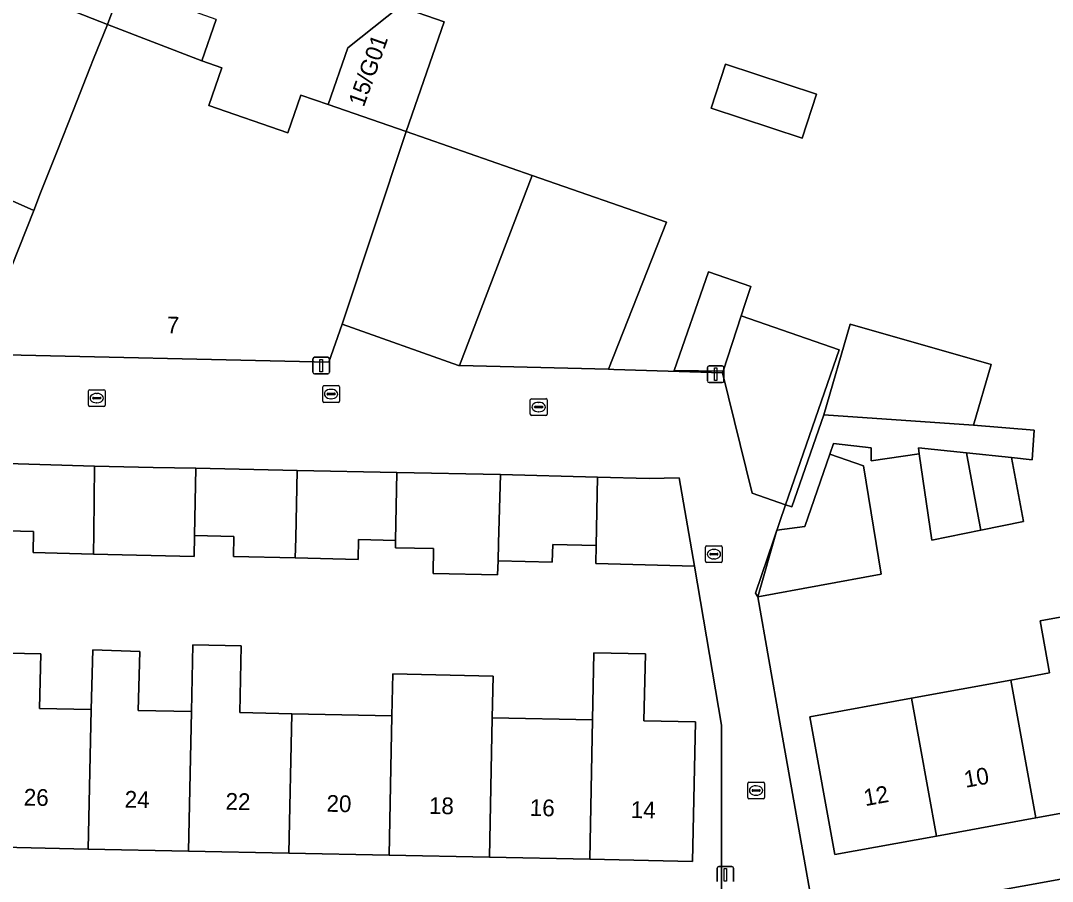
# Model space of a CAD drawing. Extents: x 160023 to 161302, y 384750 to 385707.
# Drawn here: x 160677 to 160738.7, y 385145.3 to 385196.7 of the extents above; entities that cross this region are included whole.
import ezdxf

# ---------------------------------------------------------------- set-up
doc = ezdxf.new("R2010")
doc.units = 0
for name, color, linetype in [('IMGEO_Erf', 7, 'Continuous'), ('IMGEO_Kolk', 7, 'Continuous'), ('IMGEO_Lichtmast', 7, 'Continuous'), ('IMGEO_Muur', 7, 'Continuous'), ('IMGEO_Pand', 7, 'Continuous'), ('IMGEO_Pand_nummerreeks', 7, 'Continuous'), ('IMGEO_Rijbaan_lokaal_open', 7, 'Continuous'), ('IMGEO_Rioolput', 7, 'Continuous'), ('IMGEO_Voetpad_open', 7, 'Continuous')]:
    doc.layers.add(name, color=color, linetype=linetype)

msp = doc.modelspace()

# ---------------------------------------------------------------- linework, layer by layer
at = {"layer": 'IMGEO_Erf'}
for points in [[(160675.944, 385198.942), (160682.196, 385196.482), (160683.078, 385198.901)], [(160688.685, 385196.776), (160687.829, 385194.31), (160689.029, 385193.894), (160688.245, 385191.636), (160692.968, 385189.996), (160693.752, 385192.254), (160695.377, 385191.69), (160696.557, 385195.089), (160699.671, 385197.557), (160702.315, 385196.639), (160700.036, 385190.073), (160707.568, 385187.459), (160715.606, 385184.669), (160712.135, 385175.869), (160712.46, 385175.861), (160718.95, 385175.65), (160718.987, 385175.762), (160716.069, 385175.796), (160718.115, 385181.688), (160720.638, 385180.813), (160720.306, 385179.797), (160720.066, 385179.064), (160725.93, 385177.028), (160722.718, 385167.776), (160723.082, 385167.638), (160725.011, 385173.151), (160726.573, 385178.574), (160735, 385176.148), (160733.958, 385172.526), (160737.566, 385172.225), (160737.463, 385170.465), (160736.217, 385170.596), (160736.94, 385166.773), (160734.397, 385166.251), (160731.465, 385165.65), (160730.711, 385170.82), (160727.829, 385170.4), (160727.829, 385171.18), (160725.58, 385171.429), (160725.361, 385170.798), (160727.369, 385170.102), (160728.436, 385163.613), (160721.056, 385162.269), (160722.382, 385154.769), (160724.483, 385142.891)], [(160718.889, 385142.48), (160718.898, 385154.595), (160717.267, 385164.106), (160711.374, 385164.256), (160711.396, 385165.326), (160708.799, 385165.392), (160708.777, 385164.347), (160705.532, 385164.429), (160705.502, 385163.583), (160701.652, 385163.662), (160701.68, 385165.156), (160699.4, 385165.2), (160699.409, 385165.631), (160697.202, 385165.687), (160697.171, 385164.494), (160693.411, 385164.59), (160689.713, 385164.685), (160689.743, 385165.876), (160687.399, 385165.936), (160687.376, 385164.67), (160681.364, 385164.824), (160677.744, 385164.916), (160677.776, 385166.18), (160675.436, 385166.24)], [(160675.286, 385158.93), (160678.2, 385158.87), (160678.133, 385155.591), (160681.213, 385155.528), (160681.321, 385159.09), (160684.123, 385159.005), (160684.016, 385155.47), (160687.208, 385155.405), (160687.29, 385159.404), (160690.179, 385159.345), (160690.098, 385155.346), (160693.201, 385155.282), (160699.194, 385155.159), (160699.245, 385157.658), (160705.239, 385157.535), (160705.188, 385155.036), (160711.182, 385154.913), (160711.265, 385158.93), (160714.338, 385158.869), (160714.255, 385154.85), (160717.325, 385154.787), (160717.154, 385146.454), (160711.011, 385146.58), (160705.017, 385146.703), (160699.023, 385146.826), (160693.03, 385146.949), (160687.036, 385147.072), (160681.042, 385147.195), (160675.048, 385147.318)], [(160728.737, 385143.493), (160765.086, 385150.086)]]:
    msp.add_lwpolyline(points, dxfattribs=at)
for points in [[(160719.129, 385194.096), (160724.572, 385192.306), (160723.712, 385189.691), (160718.269, 385191.481)], [(160747.506, 385162.152), (160748.034, 385159.462), (160754.111, 385160.574), (160755.618, 385152.338), (160749.54, 385151.226), (160743.609, 385150.141), (160737.678, 385149.056), (160731.747, 385147.971), (160725.669, 385146.859), (160724.162, 385155.095), (160730.241, 385156.207), (160736.172, 385157.292), (160738.497, 385157.717), (160737.926, 385160.836), (160741.533, 385161.495), (160741.61, 385161.075)]]:
    msp.add_lwpolyline(points, close=True, dxfattribs=at)
at = {"layer": 'IMGEO_Kolk'}
for p, q in [((160681.051, 385173.72), (160681.051, 385174.572)), ((160681.126, 385174.646), (160681.978, 385174.646)), ((160681.539, 385174.426), (160681.564, 385174.426)), ((160682.052, 385174.572), (160682.052, 385173.72)), ((160681.31, 385174.14), (160681.31, 385174.152)), ((160681.748, 385174.103), (160681.35, 385174.103)), ((160681.353, 385174.189), (160681.751, 385174.189)), ((160681.562, 385173.866), (160681.537, 385173.866)), ((160681.794, 385174.152), (160681.794, 385174.14)), ((160707.461, 385173.186), (160707.461, 385174.038)), ((160707.536, 385174.112), (160708.388, 385174.112)), ((160707.949, 385173.892), (160707.974, 385173.892)), ((160708.462, 385174.038), (160708.462, 385173.186)), ((160681.978, 385173.646), (160681.126, 385173.646)), ((160707.72, 385173.606), (160707.72, 385173.618)), ((160708.158, 385173.569), (160707.76, 385173.569)), ((160707.763, 385173.655), (160708.161, 385173.655)), ((160707.972, 385173.332), (160707.947, 385173.332)), ((160708.204, 385173.618), (160708.204, 385173.606)), ((160708.388, 385173.112), (160707.536, 385173.112)), ((160717.934, 385164.392), (160717.934, 385165.244)), ((160718.009, 385165.318), (160718.861, 385165.318)), ((160718.935, 385165.244), (160718.935, 385164.392)), ((160718.193, 385164.812), (160718.193, 385164.824)), ((160718.631, 385164.775), (160718.233, 385164.775)), ((160718.236, 385164.861), (160718.634, 385164.861)), ((160718.422, 385165.098), (160718.447, 385165.098)), ((160718.677, 385164.824), (160718.677, 385164.812)), ((160718.861, 385164.318), (160718.009, 385164.318)), ((160718.445, 385164.538), (160718.42, 385164.538)), ((160720.454, 385150.265), (160720.454, 385151.117)), ((160720.529, 385151.191), (160721.381, 385151.191)), ((160721.455, 385151.117), (160721.455, 385150.265)), ((160720.713, 385150.685), (160720.713, 385150.697)), ((160721.151, 385150.648), (160720.753, 385150.648)), ((160720.756, 385150.734), (160721.154, 385150.734)), ((160720.965, 385150.411), (160720.94, 385150.411)), ((160720.942, 385150.971), (160720.967, 385150.971)), ((160721.197, 385150.697), (160721.197, 385150.685)), ((160721.381, 385150.191), (160720.529, 385150.191))]:
    msp.add_line(p, q, dxfattribs=at)
for points in [[(160681.051, 385173.72), (160681.051, 385174.572)], [(160681.126, 385174.646), (160681.978, 385174.646)], [(160682.052, 385174.572), (160682.052, 385173.72)], [(160707.461, 385173.186), (160707.461, 385174.038)], [(160707.536, 385174.112), (160708.388, 385174.112)], [(160708.462, 385174.038), (160708.462, 385173.186)], [(160681.978, 385173.646), (160681.126, 385173.646)], [(160708.388, 385173.112), (160707.536, 385173.112)], [(160717.934, 385164.392), (160717.934, 385165.244)], [(160718.009, 385165.318), (160718.861, 385165.318)], [(160718.935, 385165.244), (160718.935, 385164.392)], [(160718.861, 385164.318), (160718.009, 385164.318)], [(160720.454, 385150.265), (160720.454, 385151.117)], [(160720.529, 385151.191), (160721.381, 385151.191)], [(160721.455, 385151.117), (160721.455, 385150.265)], [(160721.381, 385150.191), (160720.529, 385150.191)]]:
    msp.add_lwpolyline(points, dxfattribs=at)
for centre, radius, start, end in [((160681.128, 385174.57), 0.0765, 91.55205, 178.44795), ((160681.128, 385174.57), 0.0765, 91.55205, 178.44795), ((160681.976, 385174.57), 0.0765, 1.55205, 88.44795), ((160681.976, 385174.57), 0.0765, 1.55205, 88.44795), ((160681.35, 385174.149), 0.0403, 85.87752, 175.75265), ((160681.347, 385174.139), 0.0366, 178.93798, 274.71019), ((160681.751, 385174.146), 0.043, 264.86636, 352.45326), ((160681.755, 385174.151), 0.0386, 1.73085, 96.63898), ((160707.538, 385174.036), 0.0765, 91.55205, 178.44795), ((160707.538, 385174.036), 0.0765, 91.55205, 178.44795), ((160708.386, 385174.036), 0.0765, 1.55205, 88.44795), ((160708.386, 385174.036), 0.0765, 1.55205, 88.44795), ((160681.128, 385173.722), 0.0765, 181.55205, 268.44795), ((160681.128, 385173.722), 0.0765, 181.55205, 268.44795), ((160681.976, 385173.722), 0.0765, 271.55205, 358.44795), ((160681.976, 385173.722), 0.0765, 271.55205, 358.44795), ((160707.538, 385173.188), 0.0765, 181.55205, 268.44795), ((160707.538, 385173.188), 0.0765, 181.55205, 268.44795), ((160707.76, 385173.615), 0.0403, 85.87752, 175.75265), ((160707.757, 385173.605), 0.0366, 178.93798, 274.71019), ((160708.161, 385173.612), 0.043, 264.86636, 352.45326), ((160708.165, 385173.617), 0.0386, 1.73085, 96.63898), ((160708.386, 385173.188), 0.0765, 271.55205, 358.44795), ((160708.386, 385173.188), 0.0765, 271.55205, 358.44795), ((160718.011, 385165.242), 0.0765, 91.55205, 178.44795), ((160718.011, 385165.242), 0.0765, 91.55205, 178.44795), ((160718.859, 385165.242), 0.0765, 1.55205, 88.44795), ((160718.859, 385165.242), 0.0765, 1.55205, 88.44795), ((160718.233, 385164.821), 0.0403, 85.87752, 175.75265), ((160718.23, 385164.811), 0.0366, 178.93798, 274.71019), ((160718.634, 385164.818), 0.043, 264.86636, 352.45326), ((160718.638, 385164.823), 0.0386, 1.73085, 96.63898), ((160718.011, 385164.394), 0.0765, 181.55205, 268.44795), ((160718.011, 385164.394), 0.0765, 181.55205, 268.44795), ((160718.859, 385164.394), 0.0765, 271.55205, 358.44795), ((160718.859, 385164.394), 0.0765, 271.55205, 358.44795), ((160720.531, 385151.115), 0.0765, 91.55205, 178.44795), ((160720.531, 385151.115), 0.0765, 91.55205, 178.44795), ((160721.379, 385151.115), 0.0765, 1.55205, 88.44795), ((160721.379, 385151.115), 0.0765, 1.55205, 88.44795), ((160720.753, 385150.694), 0.0403, 85.87752, 175.75265), ((160720.75, 385150.684), 0.0366, 178.93798, 274.71019), ((160721.154, 385150.691), 0.043, 264.86636, 352.45326), ((160721.158, 385150.696), 0.0386, 1.73085, 96.63898), ((160720.531, 385150.267), 0.0765, 181.55205, 268.44795), ((160720.531, 385150.267), 0.0765, 181.55205, 268.44795), ((160721.379, 385150.267), 0.0765, 271.55205, 358.44795), ((160721.379, 385150.267), 0.0765, 271.55205, 358.44795)]:
    msp.add_arc(centre, radius, start, end, dxfattribs=at)
for centre, major_axis, ratio, start_param, end_param in [((160681.538, 385174.146), (-0.387, 0.002), 0.722429, 4.712389, 7.853982), ((160681.563, 385174.146), (-0.39, 0.002), 0.717154, 1.570796, 4.712389), ((160707.948, 385173.612), (-0.387, 0.002), 0.722429, 4.712389, 7.853982), ((160707.973, 385173.612), (-0.39, 0.002), 0.717154, 1.570796, 4.712389), ((160718.421, 385164.818), (-0.387, 0.002), 0.722429, 4.712389, 7.853982), ((160718.446, 385164.818), (-0.39, 0.002), 0.717154, 1.570796, 4.712389), ((160720.941, 385150.691), (-0.387, 0.002), 0.722429, 4.712389, 7.853982), ((160720.966, 385150.691), (-0.39, 0.002), 0.717154, 1.570796, 4.712389)]:
    msp.add_ellipse(centre, major_axis=major_axis, ratio=ratio, start_param=start_param, end_param=end_param, dxfattribs=at)
at = {"layer": 'IMGEO_Lichtmast'}
for p, q in [((160694.468, 385175.688), (160694.468, 385176.488)), ((160694.468, 385176.488), (160694.468, 385175.688)), ((160694.568, 385176.588), (160695.358, 385176.588)), ((160695.358, 385176.588), (160694.568, 385176.588)), ((160695.458, 385176.488), (160695.458, 385175.688)), ((160695.458, 385175.688), (160695.458, 385176.488)), ((160718.042, 385175.173), (160718.042, 385175.973)), ((160718.042, 385175.973), (160718.042, 385175.173)), ((160718.142, 385176.073), (160718.932, 385176.073)), ((160718.932, 385176.073), (160718.142, 385176.073)), ((160719.032, 385175.973), (160719.032, 385175.173)), ((160719.032, 385175.173), (160719.032, 385175.973)), ((160695.358, 385175.588), (160694.568, 385175.588)), ((160694.568, 385175.588), (160695.358, 385175.588)), ((160718.932, 385175.073), (160718.142, 385175.073)), ((160718.142, 385175.073), (160718.932, 385175.073)), ((160718.623, 385145.248), (160718.623, 385146.048)), ((160718.623, 385146.048), (160718.623, 385145.248)), ((160718.723, 385146.148), (160719.513, 385146.148)), ((160719.513, 385146.148), (160718.723, 385146.148)), ((160719.613, 385146.048), (160719.613, 385145.248)), ((160719.613, 385145.248), (160719.613, 385146.048))]:
    msp.add_line(p, q, dxfattribs=at)
for points in [[(160694.888, 385176.463), (160695.038, 385176.463), (160695.038, 385175.713), (160694.888, 385175.713), (160694.888, 385176.463)], [(160718.462, 385175.948), (160718.612, 385175.948), (160718.612, 385175.198), (160718.462, 385175.198), (160718.462, 385175.948)], [(160719.043, 385146.023), (160719.193, 385146.023), (160719.193, 385145.273), (160719.043, 385145.273), (160719.043, 385146.023)]]:
    msp.add_lwpolyline(points, dxfattribs=at)
for centre, start, end in [((160694.568, 385176.488), 90, 180), ((160694.568, 385176.488), 90, 180), ((160695.358, 385176.488), 0, 90), ((160695.358, 385176.488), 360, 90), ((160694.568, 385175.688), 180, 270), ((160694.568, 385175.688), 180, 270), ((160695.358, 385175.688), 270, 0), ((160695.358, 385175.688), 270, 0), ((160718.142, 385175.973), 90, 180), ((160718.142, 385175.973), 90, 180), ((160718.932, 385175.973), 0, 90), ((160718.932, 385175.973), 360, 90), ((160718.142, 385175.173), 180, 270), ((160718.142, 385175.173), 180, 270), ((160718.932, 385175.173), 270, 0), ((160718.932, 385175.173), 270, 0), ((160718.723, 385146.048), 90, 180), ((160718.723, 385146.048), 90, 180), ((160719.513, 385146.048), 0, 90), ((160719.513, 385146.048), 360, 90)]:
    msp.add_arc(centre, 0.1, start, end, dxfattribs=at)
at = {"layer": 'IMGEO_Muur'}
for points in [[(160717.267, 385164.106), (160718.898, 385154.595)], [(160722.382, 385154.769), (160721.056, 385162.269)]]:
    msp.add_lwpolyline(points, dxfattribs=at)
at = {"layer": 'IMGEO_Pand'}
for points in [[(160677.78, 385185.358), (160671.591, 385188.101), (160662.781, 385192.006), (160643.973, 385199.849), (160635.235, 385180.452), (160641.919, 385177.539), (160647.233, 385177.429), (160648.681, 385180.523), (160643.244, 385183.062), (160646.814, 385191.059), (160664.646, 385183.32), (160661.919, 385177.047), (160662.043, 385177.044), (160674.39, 385176.769), (160675.696, 385180.078), (160676.453, 385181.996)], [(160680.157, 385191.384), (160681.137, 385193.87), (160681.355, 385194.422), (160682.196, 385196.482), (160675.944, 385198.942), (160675.14, 385197.014), (160671.591, 385188.101), (160677.78, 385185.358), (160678.196, 385186.412), (160679.176, 385188.898)], [(160688.685, 385196.776), (160687.731, 385197.107), (160683.078, 385198.901), (160682.196, 385196.482), (160687.829, 385194.31)], [(160700.036, 385190.073), (160702.315, 385196.639), (160699.671, 385197.557), (160696.557, 385195.089), (160695.377, 385191.69)], [(160700.036, 385190.073), (160695.377, 385191.69), (160693.752, 385192.254), (160692.968, 385189.996), (160688.245, 385191.636), (160689.029, 385193.894), (160687.829, 385194.31), (160682.196, 385196.482), (160681.355, 385194.422), (160681.137, 385193.87), (160680.157, 385191.384), (160679.176, 385188.898), (160678.196, 385186.412), (160677.78, 385185.358), (160676.453, 385181.996), (160675.696, 385180.078), (160674.39, 385176.769), (160695.418, 385176.302), (160696.211, 385178.556)], [(160718.269, 385191.481), (160723.712, 385189.691), (160724.572, 385192.306), (160719.129, 385194.096)], [(160707.568, 385187.459), (160700.036, 385190.073), (160696.211, 385178.556), (160703.16, 385176.091), (160703.235, 385176.089)], [(160715.606, 385184.669), (160707.568, 385187.459), (160703.235, 385176.089), (160712.135, 385175.869)], [(160720.066, 385179.064), (160720.306, 385179.797), (160720.638, 385180.813), (160718.115, 385181.688), (160716.069, 385175.796), (160718.987, 385175.762)], [(160725.93, 385177.028), (160720.066, 385179.064), (160718.987, 385175.762), (160718.95, 385175.65), (160720.728, 385168.467), (160722.718, 385167.776)], [(160726.573, 385178.574), (160725.011, 385173.151), (160733.958, 385172.526), (160735, 385176.148)], [(160725.361, 385170.798), (160723.859, 385166.47), (160722.2, 385166.252), (160721.056, 385162.269), (160728.436, 385163.613), (160727.369, 385170.102)], [(160733.541, 385170.877), (160730.659, 385171.18), (160730.711, 385170.82), (160731.465, 385165.65), (160734.397, 385166.251), (160734.275, 385166.867)], [(160734.397, 385166.251), (160736.94, 385166.773), (160736.217, 385170.596), (160733.541, 385170.877), (160734.275, 385166.867)], [(160681.418, 385170.076), (160675.519, 385170.266), (160675.436, 385166.24), (160677.776, 385166.18), (160677.744, 385164.916), (160681.364, 385164.824), (160681.377, 385166.088)], [(160687.472, 385169.95), (160684.923, 385170.003), (160681.418, 385170.076), (160681.377, 385166.088), (160681.364, 385164.824), (160687.376, 385164.67), (160687.399, 385165.936)], [(160693.529, 385169.823), (160687.472, 385169.95), (160687.399, 385165.936), (160689.743, 385165.876), (160689.713, 385164.685), (160693.411, 385164.59), (160693.438, 385165.782)], [(160699.492, 385169.699), (160693.529, 385169.823), (160693.438, 385165.782), (160693.411, 385164.59), (160697.171, 385164.494), (160697.202, 385165.687), (160699.409, 385165.631)], [(160705.684, 385169.58), (160699.492, 385169.699), (160699.409, 385165.631), (160699.4, 385165.2), (160701.68, 385165.156), (160701.652, 385163.662), (160705.502, 385163.583), (160705.532, 385164.429), (160705.569, 385165.474)], [(160711.48, 385169.418), (160705.684, 385169.58), (160705.569, 385165.474), (160705.532, 385164.429), (160708.777, 385164.347), (160708.799, 385165.392), (160711.396, 385165.326)], [(160711.48, 385169.418), (160711.396, 385165.326), (160711.374, 385164.256), (160717.267, 385164.106), (160716.363, 385169.387), (160714.558, 385169.332)], [(160741.533, 385161.495), (160737.926, 385160.836), (160738.497, 385157.717), (160736.172, 385157.292), (160737.678, 385149.056), (160743.609, 385150.141), (160741.61, 385161.075)], [(160684.016, 385155.47), (160684.123, 385159.005), (160681.321, 385159.09), (160681.213, 385155.528), (160681.042, 385147.195), (160687.036, 385147.072), (160687.208, 385155.405)], [(160687.208, 385155.405), (160687.036, 385147.072), (160693.03, 385146.949), (160693.201, 385155.282), (160690.098, 385155.346), (160690.179, 385159.345), (160687.29, 385159.404)], [(160681.213, 385155.528), (160678.133, 385155.591), (160678.2, 385158.87), (160675.286, 385158.93), (160675.219, 385155.651), (160675.048, 385147.318), (160681.042, 385147.195)], [(160714.255, 385154.85), (160714.338, 385158.869), (160711.265, 385158.93), (160711.182, 385154.913), (160711.011, 385146.58), (160717.154, 385146.454), (160717.325, 385154.787)], [(160705.239, 385157.535), (160699.245, 385157.658), (160699.194, 385155.159), (160699.023, 385146.826), (160705.017, 385146.703), (160705.188, 385155.036)], [(160736.172, 385157.292), (160730.241, 385156.207), (160731.747, 385147.971), (160737.678, 385149.056)], [(160730.241, 385156.207), (160724.162, 385155.095), (160725.669, 385146.859), (160731.747, 385147.971)], [(160693.03, 385146.949), (160699.023, 385146.826), (160699.194, 385155.159), (160693.201, 385155.282)], [(160705.017, 385146.703), (160711.011, 385146.58), (160711.182, 385154.913), (160705.188, 385155.036)]]:
    msp.add_lwpolyline(points, close=True, dxfattribs=at)
at = {"layer": 'IMGEO_Rijbaan_lokaal_open'}
for points in [[(160724.483, 385142.891), (160722.382, 385154.769), (160721.056, 385162.269), (160720.916, 385162.48), (160722.718, 385167.776), (160720.728, 385168.467), (160718.95, 385175.65), (160712.46, 385175.861), (160712.135, 385175.869), (160703.235, 385176.089), (160703.16, 385176.091), (160696.211, 385178.556), (160695.418, 385176.302), (160674.39, 385176.769)], [(160675.519, 385170.266), (160681.418, 385170.076), (160684.923, 385170.003), (160687.472, 385169.95), (160693.529, 385169.823), (160699.492, 385169.699), (160705.684, 385169.58), (160711.48, 385169.418), (160714.558, 385169.332), (160716.363, 385169.387), (160717.267, 385164.106), (160718.898, 385154.595), (160718.889, 385142.48)]]:
    msp.add_lwpolyline(points, dxfattribs=at)
at = {"layer": 'IMGEO_Rioolput'}
for p, q in [((160695.055, 385173.964), (160695.055, 385174.816)), ((160695.13, 385174.89), (160695.982, 385174.89)), ((160695.357, 385174.433), (160695.755, 385174.433)), ((160695.543, 385174.67), (160695.568, 385174.67)), ((160696.056, 385174.816), (160696.056, 385173.964)), ((160695.982, 385173.89), (160695.13, 385173.89)), ((160695.314, 385174.384), (160695.314, 385174.396)), ((160695.752, 385174.347), (160695.354, 385174.347)), ((160695.566, 385174.11), (160695.541, 385174.11)), ((160695.798, 385174.396), (160695.798, 385174.384))]:
    msp.add_line(p, q, dxfattribs=at)
for points in [[(160695.055, 385173.964), (160695.055, 385174.816)], [(160695.13, 385174.89), (160695.982, 385174.89)], [(160696.056, 385174.816), (160696.056, 385173.964)], [(160695.982, 385173.89), (160695.13, 385173.89)]]:
    msp.add_lwpolyline(points, dxfattribs=at)
for centre, radius, start, end in [((160695.132, 385174.814), 0.0765, 91.55205, 178.44795), ((160695.132, 385174.814), 0.0765, 91.55205, 178.44795), ((160695.354, 385174.393), 0.0403, 85.87752, 175.75265), ((160695.759, 385174.395), 0.0386, 1.73085, 96.63898), ((160695.98, 385174.814), 0.0765, 1.55205, 88.44795), ((160695.98, 385174.814), 0.0765, 1.55205, 88.44795), ((160695.132, 385173.966), 0.0765, 181.55205, 268.44795), ((160695.132, 385173.966), 0.0765, 181.55205, 268.44795), ((160695.351, 385174.383), 0.0366, 178.93798, 274.71019), ((160695.755, 385174.39), 0.043, 264.86636, 352.45326), ((160695.98, 385173.966), 0.0765, 271.55205, 358.44795), ((160695.98, 385173.966), 0.0765, 271.55205, 358.44795)]:
    msp.add_arc(centre, radius, start, end, dxfattribs=at)
for centre, major_axis, ratio, start_param, end_param in [((160695.542, 385174.39), (-0.387, 0.002), 0.722429, 4.712389, 7.853982), ((160695.567, 385174.39), (-0.39, 0.002), 0.717154, 1.570796, 4.712389)]:
    msp.add_ellipse(centre, major_axis=major_axis, ratio=ratio, start_param=start_param, end_param=end_param, dxfattribs=at)
at = {"layer": 'IMGEO_Voetpad_open'}
msp.add_lwpolyline([(160737.566, 385172.225), (160733.958, 385172.526), (160725.011, 385173.151), (160723.082, 385167.638), (160722.718, 385167.776), (160720.916, 385162.48), (160721.056, 385162.269), (160722.2, 385166.252), (160723.859, 385166.47), (160725.361, 385170.798), (160725.58, 385171.429), (160727.829, 385171.18), (160727.829, 385170.4), (160730.711, 385170.82), (160730.659, 385171.18), (160733.541, 385170.877), (160736.217, 385170.596), (160737.463, 385170.465)], close=True, dxfattribs=at)
msp.add_lwpolyline([(160764.612, 385145.913), (160765.359, 385145.99), (160765.086, 385150.086), (160728.737, 385143.493), (160724.483, 385142.891), (160718.889, 385142.48), (160680.618, 385143.126)], dxfattribs=at)

# ---------------------------------------------------------------- texts
at = {"layer": 'IMGEO_Pand_nummerreeks'}
for s, rotation, p in [('15/G01', 70.4892, (160697.507, 385191.498)), ('7', 358.5275, (160685.725, 385178.019)), ('10', 10.36729, (160733.48, 385150.849)), ('12', 10.36729, (160727.484, 385149.753)), ('26', 358.82449, (160677.179, 385149.795)), ('24', 358.82449, (160683.21, 385149.671)), ('22', 358.82449, (160689.238, 385149.547)), ('20', 358.82449, (160695.274, 385149.424)), ('18', 358.82449, (160701.396, 385149.298)), ('16', 358.82449, (160707.424, 385149.174)), ('14', 358.82449, (160713.455, 385149.05))]:
    msp.add_text(s, height=1, rotation=rotation, dxfattribs=at).set_placement(p)

doc.saveas('drawing.dxf')
